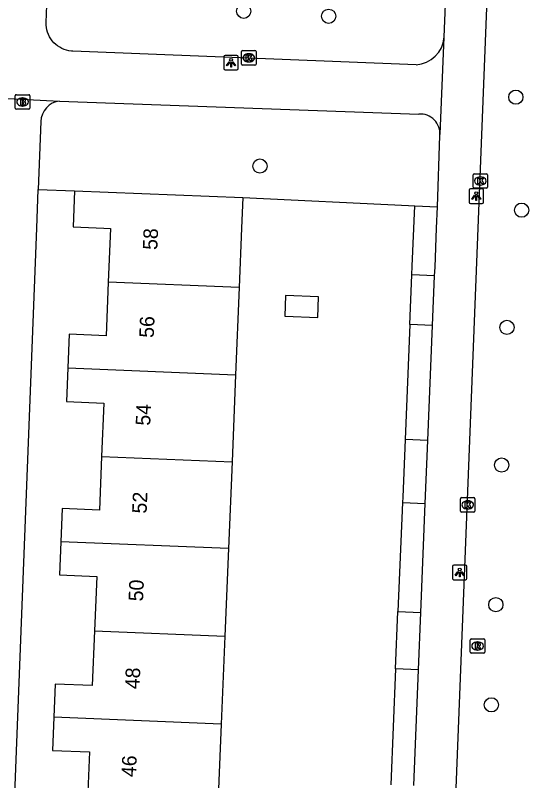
# Model space of a CAD drawing. Extents: x 160787 to 161428, y 386828 to 387483.
# Drawn here: x 161102.2 to 161137.5, y 387212 to 387264.6 of the extents above; entities that cross this region are included whole.
import ezdxf

# ---------------------------------------------------------------- set-up
doc = ezdxf.new("R2010")
doc.units = 0
for name, color, linetype in [('IMGEO_Boom', 7, 'Continuous'), ('IMGEO_Brandkraan', 7, 'Continuous'), ('IMGEO_Groenvoorziening', 7, 'Continuous'), ('IMGEO_Haag', 7, 'Continuous'), ('IMGEO_Kolk', 7, 'Continuous'), ('IMGEO_Lichtpunt', 7, 'Continuous'), ('IMGEO_Pand', 7, 'Continuous'), ('IMGEO_Pand_nummerreeks', 7, 'Continuous'), ('IMGEO_Rioolput', 7, 'Continuous'), ('IMGEO_Voetpad_open', 7, 'Continuous')]:
    doc.layers.add(name, color=color, linetype=linetype)

msp = doc.modelspace()

# ---------------------------------------------------------------- linework, layer by layer
at = {"layer": 'IMGEO_Boom'}
for centre in [(161117.951, 387264.922), (161123.79, 387264.578), (161136.663, 387259.006), (161119.067, 387254.265), (161137.058, 387251.235), (161136.051, 387243.164), (161135.689, 387233.695), (161135.288, 387224.086), (161134.985, 387217.194)]:
    msp.add_circle(centre, 0.489, dxfattribs=at)
at = {"layer": 'IMGEO_Brandkraan'}
for p, q in [((161102.241, 387258.254), (161102.241, 387259.106)), ((161102.316, 387259.18), (161103.168, 387259.18)), ((161102.729, 387258.96), (161102.754, 387258.96)), ((161103.242, 387259.106), (161103.242, 387258.254)), ((161102.752, 387258.4), (161102.727, 387258.4)), ((161103.168, 387258.18), (161102.316, 387258.18))]:
    msp.add_line(p, q, dxfattribs=at)
for points in [[(161102.241, 387258.254), (161102.241, 387259.106)], [(161102.316, 387259.18), (161103.168, 387259.18)], [(161103.242, 387259.106), (161103.242, 387258.254)], [(161102.589, 387258.88), (161102.589, 387258.48), (161102.802, 387258.48)], [(161102.82, 387258.88), (161102.589, 387258.88)], [(161102.768, 387258.799), (161102.714, 387258.799), (161102.714, 387258.723)], [(161102.714, 387258.723), (161102.767, 387258.723)], [(161102.776, 387258.647), (161102.714, 387258.647), (161102.714, 387258.566)], [(161102.714, 387258.566), (161102.776, 387258.566)], [(161103.168, 387258.18), (161102.316, 387258.18)]]:
    msp.add_lwpolyline(points, dxfattribs=at)
for centre, radius, start, end in [((161102.318, 387259.104), 0.0765, 91.552, 178.448), ((161102.318, 387259.104), 0.0765, 91.552, 178.448), ((161103.166, 387259.104), 0.0765, 1.552, 88.448), ((161103.166, 387259.104), 0.0765, 1.552, 88.448), ((161102.769, 387258.761), 0.0379, 267.8285, 90.9355), ((161102.777, 387258.606), 0.0404, 269.8759, 90.5077), ((161102.808, 387258.731), 0.251, 268.6676, 293.5347), ((161102.824, 387258.735), 0.145, 59.4692, 91.5367), ((161102.849, 387258.782), 0.0922, 285.5137, 58.1501), ((161102.854, 387258.59), 0.105, 301.3115, 78.989), ((161102.318, 387258.256), 0.0765, 181.552, 268.448), ((161102.318, 387258.256), 0.0765, 181.552, 268.448), ((161103.166, 387258.256), 0.0765, 271.552, 358.448), ((161103.166, 387258.256), 0.0765, 271.552, 358.448)]:
    msp.add_arc(centre, radius, start, end, dxfattribs=at)
for centre, major_axis, ratio, start_param, end_param in [((161102.728, 387258.68), (-0.387, 0.002), 0.722429, 4.712389, 7.853982), ((161102.753, 387258.68), (-0.39, 0.002), 0.717154, 1.570796, 4.712389)]:
    msp.add_ellipse(centre, major_axis=major_axis, ratio=ratio, start_param=start_param, end_param=end_param, dxfattribs=at)
at = {"layer": 'IMGEO_Groenvoorziening'}
for points in [[(161103.818, 387252.658), (161106.32, 387252.568)], [(161117.888, 387252.095), (161129.277, 387251.55), (161129.714, 387251.529)]]:
    msp.add_lwpolyline(points, dxfattribs=at)
at = {"layer": 'IMGEO_Haag'}
for points in [[(161129.517, 387246.78), (161129.542, 387247.38), (161129.714, 387251.529)], [(161129.714, 387251.529), (161131.275, 387251.455)], [(161129.375, 387243.373), (161129.046, 387235.46)], [(161128.866, 387231.117), (161128.555, 387223.62)], [(161128.391, 387219.674), (161128.059, 387211.701)]]:
    msp.add_lwpolyline(points, dxfattribs=at)
at = {"layer": 'IMGEO_Kolk'}
for p, q in [((161117.797, 387261.289), (161117.797, 387262.141)), ((161117.872, 387262.215), (161118.724, 387262.215)), ((161118.798, 387262.141), (161118.798, 387261.289)), ((161118.285, 387261.995), (161118.31, 387261.995)), ((161118.724, 387261.215), (161117.872, 387261.215)), ((161118.308, 387261.435), (161118.283, 387261.435)), ((161133.722, 387252.815), (161133.722, 387253.667)), ((161133.797, 387253.741), (161134.649, 387253.741)), ((161134.723, 387253.667), (161134.723, 387252.815)), ((161134.21, 387253.521), (161134.235, 387253.521)), ((161134.649, 387252.741), (161133.797, 387252.741)), ((161134.233, 387252.961), (161134.208, 387252.961)), ((161132.852, 387230.526), (161132.852, 387231.378)), ((161132.927, 387231.452), (161133.779, 387231.452)), ((161133.34, 387231.232), (161133.365, 387231.232)), ((161133.853, 387231.378), (161133.853, 387230.526)), ((161133.363, 387230.672), (161133.338, 387230.672)), ((161133.779, 387230.452), (161132.927, 387230.452))]:
    msp.add_line(p, q, dxfattribs=at)
for points in [[(161117.797, 387261.289), (161117.797, 387262.141)], [(161117.872, 387262.215), (161118.724, 387262.215)], [(161118.798, 387262.141), (161118.798, 387261.289)], [(161118.118, 387261.915), (161118.241, 387261.915), (161118.241, 387261.764), (161118.371, 387261.915), (161118.535, 387261.915), (161118.389, 387261.764), (161118.542, 387261.515), (161118.39, 387261.515), (161118.305, 387261.679), (161118.241, 387261.612), (161118.241, 387261.515), (161118.118, 387261.515), (161118.118, 387261.915)], [(161118.724, 387261.215), (161117.872, 387261.215)], [(161133.722, 387252.815), (161133.722, 387253.667)], [(161133.797, 387253.741), (161134.649, 387253.741)], [(161134.723, 387253.667), (161134.723, 387252.815)], [(161134.043, 387253.441), (161134.166, 387253.441), (161134.166, 387253.29), (161134.296, 387253.441), (161134.46, 387253.441), (161134.314, 387253.29), (161134.467, 387253.041), (161134.315, 387253.041), (161134.23, 387253.205), (161134.166, 387253.138), (161134.166, 387253.041), (161134.043, 387253.041), (161134.043, 387253.441)], [(161134.649, 387252.741), (161133.797, 387252.741)], [(161132.852, 387230.526), (161132.852, 387231.378)], [(161132.927, 387231.452), (161133.779, 387231.452)], [(161133.173, 387231.152), (161133.296, 387231.152), (161133.296, 387231.001), (161133.426, 387231.152), (161133.59, 387231.152), (161133.444, 387231.001), (161133.597, 387230.752), (161133.445, 387230.752), (161133.36, 387230.916), (161133.296, 387230.849), (161133.296, 387230.752), (161133.173, 387230.752), (161133.173, 387231.152)], [(161133.853, 387231.378), (161133.853, 387230.526)], [(161133.779, 387230.452), (161132.927, 387230.452)]]:
    msp.add_lwpolyline(points, dxfattribs=at)
for centre, start, end in [((161117.874, 387262.139), 91.552, 178.448), ((161117.874, 387262.139), 91.552, 178.448), ((161118.722, 387262.139), 1.552, 88.448), ((161118.722, 387262.139), 1.552, 88.448), ((161117.874, 387261.291), 181.552, 268.448), ((161117.874, 387261.291), 181.552, 268.448), ((161118.722, 387261.291), 271.552, 358.448), ((161118.722, 387261.291), 271.552, 358.448), ((161133.799, 387253.665), 91.552, 178.448), ((161133.799, 387253.665), 91.552, 178.448), ((161134.647, 387253.665), 1.552, 88.448), ((161134.647, 387253.665), 1.552, 88.448), ((161133.799, 387252.817), 181.552, 268.448), ((161133.799, 387252.817), 181.552, 268.448), ((161134.647, 387252.817), 271.552, 358.448), ((161134.647, 387252.817), 271.552, 358.448), ((161132.929, 387231.376), 91.552, 178.448), ((161132.929, 387231.376), 91.552, 178.448), ((161133.777, 387231.376), 1.552, 88.448), ((161133.777, 387231.376), 1.552, 88.448), ((161132.929, 387230.528), 181.552, 268.448), ((161132.929, 387230.528), 181.552, 268.448), ((161133.777, 387230.528), 271.552, 358.448), ((161133.777, 387230.528), 271.552, 358.448)]:
    msp.add_arc(centre, 0.0765, start, end, dxfattribs=at)
for centre, major_axis, ratio, start_param, end_param in [((161118.284, 387261.715), (-0.387, 0.002), 0.722429, 4.712389, 7.853982), ((161118.309, 387261.715), (-0.39, 0.002), 0.717154, 1.570796, 4.712389), ((161134.209, 387253.241), (-0.387, 0.002), 0.722429, 4.712389, 7.853982), ((161134.234, 387253.241), (-0.39, 0.002), 0.717154, 1.570796, 4.712389), ((161133.339, 387230.952), (-0.387, 0.002), 0.722429, 4.712389, 7.853982), ((161133.364, 387230.952), (-0.39, 0.002), 0.717154, 1.570796, 4.712389)]:
    msp.add_ellipse(centre, major_axis=major_axis, ratio=ratio, start_param=start_param, end_param=end_param, dxfattribs=at)
at = {"layer": 'IMGEO_Lichtpunt'}
for p, q in [((161116.578, 387261.781), (161116.578, 387260.974)), ((161116.578, 387261.781), (161116.578, 387260.974)), ((161117.48, 387261.876), (161116.672, 387261.876)), ((161117.48, 387261.876), (161116.672, 387261.876)), ((161117.574, 387260.974), (161117.574, 387261.781)), ((161117.574, 387260.974), (161117.574, 387261.781)), ((161116.672, 387260.88), (161117.48, 387260.88)), ((161116.672, 387260.88), (161117.48, 387260.88)), ((161133.445, 387252.6), (161133.445, 387251.793)), ((161133.445, 387252.6), (161133.445, 387251.793)), ((161134.347, 387252.695), (161133.539, 387252.695)), ((161134.347, 387252.695), (161133.539, 387252.695)), ((161134.441, 387251.793), (161134.441, 387252.6)), ((161134.441, 387251.793), (161134.441, 387252.6)), ((161133.539, 387251.699), (161134.347, 387251.699)), ((161133.539, 387251.699), (161134.347, 387251.699)), ((161133.206, 387226.801), (161132.398, 387226.801)), ((161133.206, 387226.801), (161132.398, 387226.801)), ((161132.304, 387226.706), (161132.304, 387225.899)), ((161132.304, 387226.706), (161132.304, 387225.899)), ((161133.3, 387225.899), (161133.3, 387226.706)), ((161133.3, 387225.899), (161133.3, 387226.706)), ((161132.398, 387225.805), (161133.206, 387225.805)), ((161132.398, 387225.805), (161133.206, 387225.805))]:
    msp.add_line(p, q, dxfattribs=at)
for points in [[(161116.952, 387261.445), (161116.991, 387261.417), (161116.803, 387261.155), (161116.765, 387261.182), (161116.952, 387261.445)], [(161117.054, 387261.397), (161117.101, 387261.397), (161117.101, 387261.075), (161117.054, 387261.075), (161117.054, 387261.397)], [(161117.164, 387261.417), (161117.202, 387261.444), (161117.389, 387261.182), (161117.35, 387261.154), (161117.164, 387261.417)], [(161133.819, 387252.264), (161133.858, 387252.236), (161133.67, 387251.974), (161133.632, 387252.001), (161133.819, 387252.264)], [(161133.921, 387252.216), (161133.968, 387252.216), (161133.968, 387251.894), (161133.921, 387251.894), (161133.921, 387252.216)], [(161134.031, 387252.236), (161134.069, 387252.263), (161134.256, 387252.001), (161134.217, 387251.973), (161134.031, 387252.236)], [(161132.678, 387226.37), (161132.717, 387226.342), (161132.529, 387226.08), (161132.491, 387226.107), (161132.678, 387226.37)], [(161132.78, 387226.322), (161132.827, 387226.322), (161132.827, 387226), (161132.78, 387226), (161132.78, 387226.322)], [(161132.89, 387226.342), (161132.928, 387226.369), (161133.115, 387226.107), (161133.076, 387226.079), (161132.89, 387226.342)]]:
    msp.add_lwpolyline(points, dxfattribs=at)
for centre in [(161117.077, 387261.579), (161133.944, 387252.398), (161132.803, 387226.504)]:
    msp.add_circle(centre, 0.0994, dxfattribs=at)
for centre, start, end in [((161116.672, 387261.781), 90, 180), ((161116.672, 387261.781), 90, 180), ((161117.48, 387261.781), 0, 90), ((161117.48, 387261.781), 0, 90), ((161116.672, 387260.974), 180, 270), ((161116.672, 387260.974), 180, 270), ((161117.48, 387260.974), 270, 0), ((161117.48, 387260.974), 270, 360), ((161133.539, 387252.6), 90, 180), ((161133.539, 387252.6), 90, 180), ((161134.347, 387252.6), 0, 90), ((161134.347, 387252.6), 0, 90), ((161133.539, 387251.793), 180, 270), ((161133.539, 387251.793), 180, 270), ((161134.347, 387251.793), 270, 0), ((161134.347, 387251.793), 270, 360), ((161132.398, 387226.706), 90, 180), ((161132.398, 387226.706), 90, 180), ((161133.206, 387226.706), 0, 90), ((161133.206, 387226.706), 0, 90), ((161132.398, 387225.899), 180, 270), ((161132.398, 387225.899), 180, 270), ((161133.206, 387225.899), 270, 0), ((161133.206, 387225.899), 270, 360)]:
    msp.add_arc(centre, 0.0946, start, end, dxfattribs=at)
at = {"layer": 'IMGEO_Pand'}
for points in [[(161106.32, 387252.568), (161106.219, 387250.086), (161108.318, 387250), (161108.782, 387249.981), (161108.631, 387246.285)], [(161106.32, 387252.568), (161117.888, 387252.095)], [(161117.888, 387252.095), (161117.802, 387250), (161117.635, 387245.917)], [(161108.631, 387246.285), (161108.48, 387242.592), (161105.943, 387242.696), (161105.848, 387240.38)], [(161117.635, 387245.917), (161108.631, 387246.285)], [(161117.635, 387245.917), (161117.389, 387239.908)], [(161120.775, 387243.946), (161123.044, 387243.854), (161123.101, 387245.269), (161120.832, 387245.362), (161120.775, 387243.946)], [(161105.848, 387240.38), (161105.754, 387238.067), (161108.328, 387237.961), (161108.177, 387234.28)], [(161105.848, 387240.38), (161117.389, 387239.908)], [(161117.389, 387239.908), (161117.144, 387233.913)], [(161108.177, 387234.28), (161108.027, 387230.601), (161105.459, 387230.706), (161105.365, 387228.422)], [(161108.177, 387234.28), (161117.144, 387233.913)], [(161117.144, 387233.913), (161116.9, 387227.95)], [(161105.365, 387228.422), (161105.272, 387226.138), (161107.838, 387226.033), (161107.685, 387222.28)], [(161116.9, 387227.95), (161105.365, 387228.422)], [(161116.9, 387227.95), (161116.653, 387221.913)], [(161107.685, 387222.28), (161107.531, 387218.523), (161104.98, 387218.627), (161104.887, 387216.342)], [(161107.685, 387222.28), (161116.653, 387221.913)], [(161116.653, 387221.913), (161116.406, 387215.871)], [(161104.887, 387216.342), (161104.794, 387214.062), (161107.34, 387213.958), (161107.183, 387210.108)], [(161116.406, 387215.871), (161104.887, 387216.342)], [(161116.406, 387215.871), (161116.156, 387209.741)]]:
    msp.add_lwpolyline(points, dxfattribs=at)
at = {"layer": 'IMGEO_Rioolput'}
for p, q in [((161133.534, 387220.817), (161133.534, 387221.669)), ((161133.609, 387221.743), (161134.461, 387221.743)), ((161134.022, 387221.523), (161134.047, 387221.523)), ((161134.535, 387221.669), (161134.535, 387220.817)), ((161134.461, 387220.743), (161133.609, 387220.743)), ((161134.045, 387220.963), (161134.02, 387220.963))]:
    msp.add_line(p, q, dxfattribs=at)
for points in [[(161133.534, 387220.817), (161133.534, 387221.669)], [(161133.609, 387221.743), (161134.461, 387221.743)], [(161134.535, 387221.669), (161134.535, 387220.817)], [(161134.123, 387221.441), (161133.871, 387221.443), (161133.871, 387221.043)], [(161133.871, 387221.043), (161133.995, 387221.043), (161133.995, 387221.205), (161134.006, 387221.205)], [(161134.049, 387221.362), (161133.995, 387221.362), (161133.995, 387221.281)], [(161133.995, 387221.281), (161134.047, 387221.281)], [(161134.053, 387221.176), (161134.124, 387221.043), (161134.264, 387221.043), (161134.199, 387221.169)], [(161134.461, 387220.743), (161133.609, 387220.743)]]:
    msp.add_lwpolyline(points, dxfattribs=at)
for centre, radius, start, end in [((161133.611, 387221.667), 0.0765, 91.552, 178.448), ((161133.611, 387221.667), 0.0765, 91.552, 178.448), ((161134.459, 387221.667), 0.0765, 1.552, 88.448), ((161134.459, 387221.667), 0.0765, 1.552, 88.448), ((161134.005, 387221.152), 0.0533, 26.0293, 88.6989), ((161134.031, 387221.47), 0.19, 274.7715, 282.9687), ((161134.055, 387221.266), 0.0964, 77.0061, 93.1865), ((161134.069, 387221.323), 0.0378, 276.6634, 79.6772), ((161134.122, 387221.331), 0.109, 350.3612, 89.416), ((161134.12, 387221.331), 0.112, 277.5842, 350.9817), ((161134.104, 387221.116), 0.108, 29.5134, 73.7905), ((161133.611, 387220.819), 0.0765, 181.552, 268.448), ((161133.611, 387220.819), 0.0765, 181.552, 268.448), ((161134.459, 387220.819), 0.0765, 271.552, 358.448), ((161134.459, 387220.819), 0.0765, 271.552, 358.448)]:
    msp.add_arc(centre, radius, start, end, dxfattribs=at)
for centre, major_axis, ratio, start_param, end_param in [((161134.021, 387221.243), (-0.387, 0.002), 0.722429, 4.712389, 7.853982), ((161134.046, 387221.243), (-0.39, 0.002), 0.717154, 1.570796, 4.712389)]:
    msp.add_ellipse(centre, major_axis=major_axis, ratio=ratio, start_param=start_param, end_param=end_param, dxfattribs=at)
at = {"layer": 'IMGEO_Voetpad_open'}
for points in [[(161135.431, 387282.75), (161135.375, 387282.575), (161135.335, 387282.396), (161135.31, 387282.213), (161135.304, 387282.111), (161134.046, 387250), (161131.872, 387194.508), (161131.578, 387188.533)], [(161131.733, 387263.132), (161132.146, 387273.388)], [(161129.803, 387261.24), (161106.195, 387262.173), (161106.096, 387262.179), (161105.928, 387262.202), (161105.763, 387262.24), (161105.601, 387262.292), (161105.445, 387262.359), (161105.296, 387262.439), (161105.154, 387262.532), (161105.022, 387262.638), (161104.899, 387262.755), (161104.787, 387262.882), (161104.687, 387263.019), (161104.6, 387263.164), (161104.526, 387263.317), (161104.465, 387263.476), (161104.42, 387263.639), (161104.389, 387263.806), (161104.373, 387263.974), (161104.372, 387264.144), (161104.419, 387265.337)], [(161131.436, 387256.378), (161131.452, 387256.467), (161131.733, 387263.132)], [(161094.581, 387259.286), (161105.29, 387258.743)], [(161105.29, 387258.743), (161129.989, 387257.842)], [(161103.989, 387257.329), (161103.818, 387252.658)], [(161131.275, 387251.455), (161131.436, 387256.378)], [(161100.785, 387174.019), (161102.259, 387212.25), (161103.715, 387250), (161103.818, 387252.658)], [(161131.08, 387246.716), (161131.105, 387247.315), (161131.215, 387250), (161131.275, 387251.455)], [(161129.375, 387243.373), (161129.517, 387246.78)], [(161131.08, 387246.716), (161129.517, 387246.78)], [(161130.94, 387243.308), (161131.08, 387246.716)], [(161130.94, 387243.308), (161129.375, 387243.373)], [(161130.616, 387235.395), (161130.94, 387243.308)], [(161129.046, 387235.46), (161128.882, 387231.493), (161128.866, 387231.117)], [(161130.616, 387235.395), (161129.046, 387235.46)], [(161130.438, 387231.053), (161130.616, 387235.395)], [(161128.866, 387231.117), (161130.438, 387231.053)], [(161130.13, 387223.555), (161130.438, 387231.053)], [(161128.391, 387219.674), (161128.555, 387223.62)], [(161128.555, 387223.62), (161130.13, 387223.555)], [(161129.968, 387219.608), (161130.13, 387223.555)], [(161129.968, 387219.608), (161128.391, 387219.674)], [(161129.64, 387211.635), (161129.968, 387219.608)]]:
    msp.add_lwpolyline(points, dxfattribs=at)
for centre, radius, start, end in [((161129.687, 387263.289), 2.052, 273.2468, 355.614), ((161105.454, 387257.287), 1.465, 96.4117, 178.3549), ((161130.103, 387256.507), 1.34, 354.4599, 94.8709)]:
    msp.add_arc(centre, radius, start, end, dxfattribs=at)

# ---------------------------------------------------------------- texts
at = {"layer": 'IMGEO_Pand_nummerreeks'}
for s, p in [('58', (161112.005, 387248.485)), ('56', (161111.76, 387242.437)), ('54', (161111.515, 387236.391)), ('52', (161111.27, 387230.343)), ('50', (161111.025, 387224.303)), ('48', (161110.78, 387218.258)), ('46', (161110.535, 387212.209))]:
    msp.add_text(s, height=1, rotation=87.6804, dxfattribs=at).set_placement(p)

doc.saveas('drawing.dxf')
